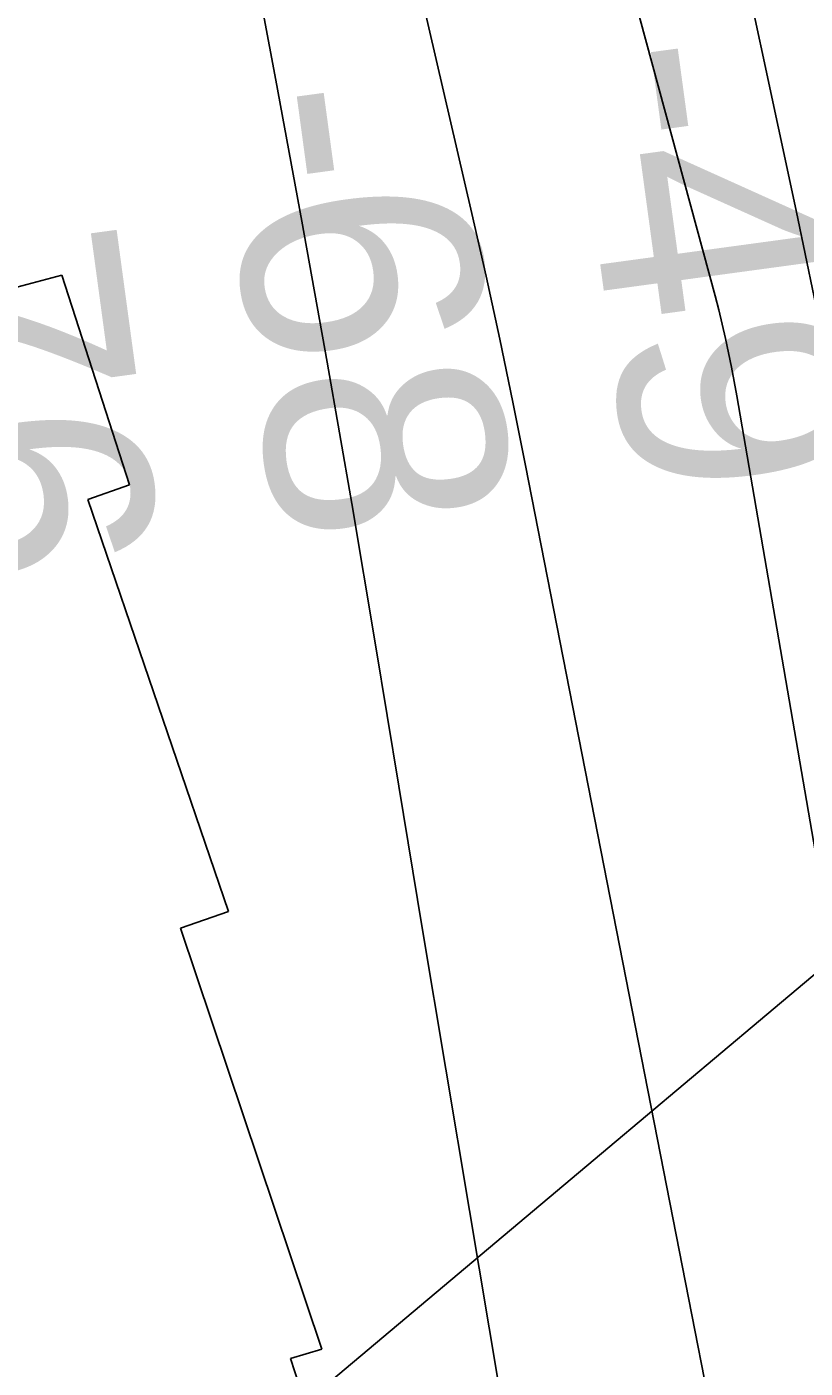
# Model space of a CAD drawing. Extents: x 3392644 to 3430565, y 576657 to 602123.
# Drawn here: x 3414227.3 to 3414445.5, y 583958.2 to 584333.9 of the extents above; entities that cross this region are included whole.
import ezdxf

# ---------------------------------------------------------------- set-up
doc = ezdxf.new("R2010")
doc.units = 0
for name, color, linetype in [('V-RIVR-RANG', 7, 'Continuous'), ('V-RRAP-RVMT', 7, 'Continuous'), ('V-TOPO-DPTH', 7, 'Continuous'), ('V-TOPO-MAJR', 7, 'Continuous'), ('V-TOPO-MINR', 7, 'Continuous'), ('V-UTIL-LINE', 7, 'Continuous')]:
    doc.layers.add(name, color=color, linetype=linetype)

msp = doc.modelspace()

# ---------------------------------------------------------------- linework, layer by layer
at = {"layer": 'V-RRAP-RVMT'}
for p, q in [((3414237.18, 584264.34), (3414143.37, 584239.22)), ((3414256.08, 584205.65), (3414237.18, 584264.34)), ((3414244.39, 584201.5), (3414256.08, 584205.65)), ((3414283.88, 584086.12), (3414244.39, 584201.5)), ((3414270.4, 584081.46), (3414283.88, 584086.12)), ((3414310.04, 583963.57), (3414270.4, 584081.46)), ((3414301.27, 583960.91), (3414310.04, 583963.57)), ((3414341.65, 583836.67), (3414301.27, 583960.91))]:
    msp.add_line(p, q, dxfattribs=at)
at = {"layer": 'V-TOPO-DPTH'}
msp.add_lwpolyline([(3414692.43, 582775.2), (3414596.3, 583456.6), (3414592.88, 583479.97), (3414589.31, 583503.31), (3414585.51, 583526.62), (3414581.55, 583549.91), (3414577.44, 583573.16), (3414573.28, 583596.41), (3414569.05, 583619.65), (3414564.78, 583642.88), (3414562.58, 583654.68), (3414557.16, 583683.8), (3414551.71, 583712.92), (3414546.22, 583742.03), (3414540.7, 583771.13), (3414452.73, 584233.83), (3414450.38, 584245.99), (3414447.96, 584258.15), (3414445.47, 584270.28), (3414442.91, 584282.41), (3414422.82, 584376.09), (3414409.7, 584434.93), (3414395.92, 584493.61), (3414365.78, 584610.34)], dxfattribs=at)
msp.add_lwpolyline([(3414692.43, 582775.2), (3414596.3, 583456.6), (3414592.88, 583479.97), (3414589.31, 583503.31), (3414585.51, 583526.62), (3414581.55, 583549.91), (3414577.44, 583573.16), (3414573.28, 583596.41), (3414569.05, 583619.65), (3414564.78, 583642.88), (3414562.58, 583654.68), (3414557.16, 583683.8), (3414551.71, 583712.92), (3414546.22, 583742.03), (3414540.7, 583771.13), (3414452.73, 584233.83), (3414450.38, 584245.99), (3414447.96, 584258.15), (3414445.47, 584270.28), (3414442.91, 584282.41), (3414422.82, 584376.09), (3414409.7, 584434.93), (3414395.92, 584493.61), (3414365.78, 584610.34)], dxfattribs=at)
at = {"layer": 'V-TOPO-MAJR'}
msp.add_lwpolyline([(3414228.99, 584962.69), (3414420.23, 584258.55), (3414421.27, 584254.58), (3414422.24, 584250.6), (3414423.16, 584246.6), (3414424.01, 584242.59), (3414424.83, 584238.58), (3414425.59, 584234.55), (3414426.32, 584230.51), (3414529.51, 583631.28), (3414533.22, 583610.03), (3414536.99, 583588.79), (3414540.86, 583567.58), (3414544.79, 583546.37), (3414621.4, 583138.12)], dxfattribs=at)
at = {"layer": 'V-TOPO-MINR'}
for points in [[(3414482.88, 583148.21), (3414430.33, 583524.78), (3414427.31, 583545.76), (3414424.18, 583566.72), (3414420.88, 583587.65), (3414417.46, 583608.56), (3414351.39, 584002.33), (3414344.77, 584041.94), (3414338.17, 584081.55), (3414331.6, 584121.17), (3414325.06, 584160.79), (3414318.4, 584200.39), (3414311.55, 584239.96), (3414304.42, 584279.47), (3414297.11, 584318.96), (3414291.75, 584347.3), (3414281.49, 584400.9), (3414271.07, 584454.48), (3414260.4, 584508), (3414249.57, 584561.49), (3414171.6, 584941.95)], [(3414552.01, 583233.37), (3414542.93, 583291.18), (3414533.37, 583348.91), (3414523.09, 583406.52), (3414512.33, 583464.04), (3414498.72, 583534.36), (3414494.43, 583556.67), (3414490.16, 583578.98), (3414485.94, 583601.3), (3414481.75, 583623.62), (3414477.54, 583645.95), (3414473.3, 583668.26), (3414469.01, 583690.57), (3414464.67, 583712.87), (3414367.13, 584211.03), (3414363.57, 584228.73), (3414359.89, 584246.39), (3414356.04, 584264.03), (3414352.06, 584281.63), (3414325.94, 584394.56), (3414308.94, 584468.64), (3414292.09, 584542.76), (3414275.48, 584616.93)], [(3414365.78, 584610.34), (3414395.92, 584493.61), (3414409.7, 584434.93), (3414422.82, 584376.09), (3414442.91, 584282.41), (3414445.47, 584270.28), (3414447.96, 584258.15), (3414450.38, 584245.99), (3414452.73, 584233.83), (3414540.7, 583771.13), (3414546.22, 583742.03), (3414551.71, 583712.92), (3414557.16, 583683.8), (3414562.58, 583654.68), (3414564.78, 583642.88), (3414569.05, 583619.65), (3414573.28, 583596.41), (3414577.44, 583573.16), (3414581.55, 583549.91), (3414585.51, 583526.62), (3414589.31, 583503.31), (3414592.88, 583479.97), (3414596.3, 583456.6), (3414692.43, 582775.2)]]:
    msp.add_lwpolyline(points, dxfattribs=at)
at = {"layer": 'V-UTIL-LINE'}
msp.add_lwpolyline([(3412089.87, 582100), (3412530.99, 582457.84), (3414603.59, 584199.19), (3415068.56, 584289.48), (3415163.54, 584253.48), (3416142.94, 584475.33), (3415963.69, 585213.99)], dxfattribs=at)

# ---------------------------------------------------------------- texts
at = {"layer": 'V-RIVR-RANG'}
for s, p in [('-49', (3414379.83, 584327.76)), ('-68', (3414280.6, 584315.34)), ('-76', (3414181.48, 584302.13))]:
    msp.add_text(s, height=67, rotation=277.7325, dxfattribs=at).set_placement(p)

doc.saveas('drawing.dxf')
